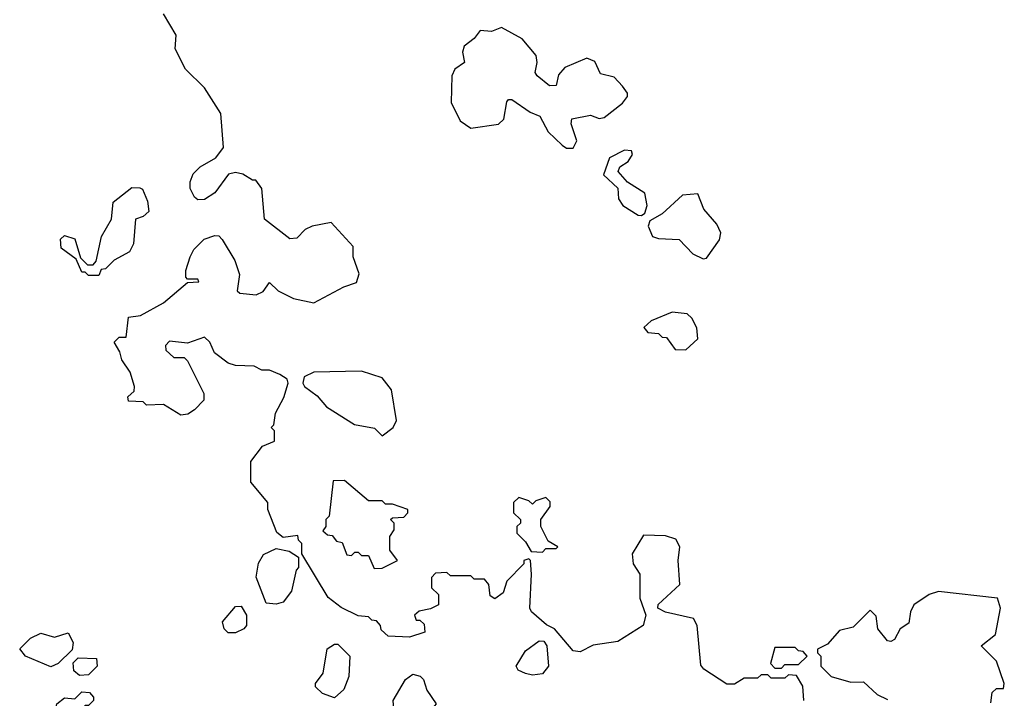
# Model space of a CAD drawing. Extents: x 2219101 to 2444320, y 201258 to 358766.
# Tile 343 of 349: x 2368533 to 2371418, y 346581 to 348570. Entities that reach past the tile are written whole.
import ezdxf

# ---------------------------------------------------------------- set-up
doc = ezdxf.new("R2010")
doc.units = 0

msp = doc.modelspace()

# ---------------------------------------------------------------- linework, layer by layer
at = {"layer": '0CON10XD'}
for points in [[(2370462.5, 346985), (2370466.7, 347025), (2370455, 347047.5), (2370425, 347057.5), (2370360.7, 347059.3), (2370327.5, 347005), (2370330, 346975), (2370350, 346945), (2370350, 346875), (2370367.5, 346825), (2370360, 346795), (2370285, 346747.5), (2370213, 346737), (2370175, 346717.5), (2370155, 346720), (2370100, 346785), (2370076.4, 346796.4), (2370032.5, 346835), (2370027.5, 346845), (2370032.5, 346945), (2370030, 346985), (2370025, 346990), (2370010, 346985), (2370010, 346975), (2369960, 346925), (2369949.3, 346890.7), (2369925, 346872.5), (2369911.7, 346881.7), (2369907.5, 346915), (2369895, 346930), (2369865, 346930), (2369855, 346940), (2369795, 346940), (2369785, 346950), (2369751.7, 346948.3), (2369740, 346935), (2369740, 346905), (2369760, 346885), (2369760, 346855), (2369737, 346843), (2369703, 346837), (2369690, 346825), (2369695, 346810), (2369705, 346810), (2369718.3, 346798.3), (2369720, 346775), (2369675, 346760), (2369613, 346763), (2369591.7, 346781.7), (2369590, 346795), (2369578.3, 346808.3), (2369565, 346810), (2369555, 346820), (2369525, 346822.5), (2369475, 346847.5), (2369437, 346877), (2369360, 347005), (2369360, 347035), (2369350, 347045), (2369348.3, 347058.3), (2369305, 347052.5), (2369287, 347067), (2369260, 347135), (2369260, 347155), (2369210, 347215), (2369210, 347275), (2369245, 347320), (2369280, 347335), (2369280, 347365), (2369270, 347375), (2369277.5, 347382.5), (2369283, 347417), (2369307, 347463), (2369320, 347505), (2369316.4, 347516.4), (2369295, 347530), (2369265, 347542.5), (2369243, 347543), (2369220, 347555), (2369165, 347556.7), (2369143.9, 347563.9), (2369103.6, 347593.6), (2369090, 347625), (2369075, 347640), (2369025, 347622.5), (2368971.7, 347628.3), (2368960, 347615), (2368961.7, 347601.7), (2368985, 347580), (2369015, 347580), (2369025, 347570), (2369072.5, 347475), (2369072.5, 347455), (2369045, 347426.7), (2369025.9, 347414.1), (2369005, 347411.2), (2368955, 347442.5), (2368905, 347440), (2368895, 347450), (2368851.7, 347451.7), (2368850, 347465), (2368868.3, 347481.7), (2368870, 347495), (2368857, 347537), (2368833, 347573), (2368827, 347597), (2368810, 347625), (2368825, 347640), (2368845, 347640), (2368851.7, 347698.3), (2368887, 347703), (2368955, 347740), (2369025, 347800), (2369058.3, 347801.7), (2369055, 347810), (2369025, 347810), (2369020, 347815), (2369020, 347835), (2369032.5, 347875), (2369043.6, 347896.4), (2369073.6, 347926.4), (2369105, 347937.5), (2369116.7, 347936.7), (2369126.2, 347926.2), (2369163.9, 347863.9), (2369177, 347823), (2369170, 347775), (2369178.3, 347768.3), (2369226.4, 347763.6), (2369246.4, 347773.6), (2369265, 347800), (2369290, 347775), (2369335, 347752.5), (2369395, 347740), (2369483, 347787), (2369520, 347800), (2369527.5, 347825), (2369510, 347875), (2369510, 347905), (2369446.1, 347976.1), (2369390, 347965), (2369370, 347955), (2369345, 347930), (2369325, 347927.5), (2369250, 347985), (2369242.5, 348075), (2369225, 348100), (2369215, 348100), (2369187, 348117), (2369165, 348122.5), (2369145, 348117.5), (2369105, 348062.5), (2369075, 348043.3), (2369055, 348042.5), (2369045, 348050), (2369032.5, 348075), (2369032.5, 348095), (2369041.7, 348118.3), (2369061.7, 348138.3), (2369107.5, 348165), (2369130, 348195), (2369122.5, 348295), (2369075, 348370), (2369018.8, 348425), (2368988.8, 348485), (2368991.2, 348525), (2368955, 348587.5)], [(2370155, 348193.8), (2370165.8, 348215), (2370148.8, 348265), (2370150.7, 348279.3), (2370205, 348290), (2370230.7, 348280.7), (2370245, 348283.3), (2370298.8, 348325), (2370313.3, 348345), (2370313.3, 348355), (2370298.8, 348375), (2370275, 348402), (2370235, 348411.4), (2370217.9, 348447.9), (2370195, 348457.1), (2370130.1, 348429.9), (2370112.1, 348407.9), (2370105, 348376.7), (2370085, 348376.2), (2370048.8, 348405), (2370043.3, 348415), (2370049.2, 348445), (2370045.8, 348465), (2370005, 348513.8), (2369945, 348546.7), (2369915, 348535.7), (2369882, 348538), (2369864.2, 348515), (2369835, 348492), (2369830.5, 348475), (2369836.2, 348445), (2369808.1, 348425), (2369799.1, 348405), (2369797, 348327), (2369823.6, 348273.6), (2369855, 348252.5), (2369935.9, 348264.1), (2369951.2, 348278.8), (2369960.3, 348329.7), (2369965, 348336.2), (2369975, 348336.2), (2370028.8, 348298.8), (2370057.1, 348287.1), (2370081.2, 348241.2), (2370122.7, 348202.7), (2370135, 348193.8), (2370155, 348193.8)], [(2370355, 347996.2), (2370365, 348003.3), (2370371.1, 348025), (2370365, 348061.2), (2370314.2, 348094.2), (2370286.7, 348125), (2370291.4, 348138.6), (2370316, 348154), (2370328.5, 348175), (2370325, 348185.7), (2370305, 348187.8), (2370261.2, 348165), (2370243.3, 348115), (2370285.8, 348075.8), (2370287.5, 348045), (2370300, 348025), (2370345, 347997.5), (2370355, 347996.2)], [(2368765, 347820), (2368735, 347820), (2368725, 347830), (2368715, 347830), (2368698.3, 347868.3), (2368655, 347900), (2368653, 347927), (2368665, 347937.5), (2368695, 347927.5), (2368711.7, 347871.7), (2368731.7, 347851.7), (2368748.3, 347851.7), (2368757.5, 347862.5), (2368772.5, 347935), (2368802.5, 347985), (2368806.7, 348035), (2368861.7, 348078.3), (2368885, 348077.5), (2368893.3, 348073.3), (2368908, 348038), (2368911.7, 348008.3), (2368895, 347993.3), (2368872.5, 347985), (2368866.4, 347913.6), (2368855, 347890), (2368810, 347865), (2368785, 347840), (2368771.7, 347838.3), (2368765, 347820)], [(2370535, 347869.2), (2370545, 347870.8), (2370583.3, 347925), (2370586.9, 347945), (2370575, 347971.2), (2370537.5, 348015), (2370519.3, 348059.3), (2370475, 348055.8), (2370415, 348000.6), (2370379.5, 347980.5), (2370373.8, 347965), (2370386.7, 347935), (2370405, 347928.6), (2370465.4, 347925.4), (2370505, 347884.2), (2370535, 347869.2)], [(2370485, 347602.5), (2370520, 347635), (2370517, 347667), (2370502.5, 347695), (2370488.3, 347708.3), (2370445, 347712.5), (2370383, 347687), (2370361.7, 347668.3), (2370373, 347653), (2370405, 347650), (2370415, 347640), (2370428.3, 347638.3), (2370453.3, 347603.3), (2370485, 347602.5)], [(2369595, 347350), (2369627.5, 347375), (2369637.5, 347395), (2369622.5, 347485), (2369595, 347520), (2369535, 347540), (2369395, 347536.7), (2369367, 347523), (2369362.5, 347505), (2369367.5, 347495), (2369405, 347467.5), (2369432.5, 347435), (2369514.1, 347384.1), (2369572.7, 347372.7), (2369595, 347350)], [(2369571.7, 346961.7), (2369595, 346962.5), (2369640, 346985), (2369617.5, 347015), (2369617.5, 347055), (2369630, 347075), (2369630, 347095), (2369620, 347105), (2369625, 347110), (2369658.3, 347111.7), (2369670, 347125), (2369670, 347135), (2369625, 347150), (2369605, 347150), (2369595, 347160), (2369555, 347160), (2369485, 347220), (2369451.7, 347218.3), (2369440, 347115), (2369430, 347105), (2369430, 347085), (2369421.7, 347071.7), (2369435, 347060), (2369448.3, 347058.3), (2369461.7, 347041.7), (2369478.3, 347038.3), (2369491.7, 347001.7), (2369505, 347000), (2369515, 347010), (2369525, 347010), (2369535, 347000), (2369555, 347000), (2369571.7, 346961.7)], [(2370065, 347010), (2370075, 347020), (2370105, 347020), (2370110, 347025), (2370081.7, 347041.7), (2370060, 347085), (2370060, 347105), (2370087, 347143), (2370087, 347157), (2370075, 347170), (2370045, 347160), (2370035, 347150), (2370025, 347160), (2369995, 347170), (2369980, 347155), (2369980, 347125), (2370000, 347105), (2370000, 347095), (2369990, 347085), (2369990, 347065), (2370015, 347040), (2370031.7, 347011.7), (2370065, 347010)], [(2369285, 346857.5), (2369255, 346860), (2369226.4, 346936.4), (2369232.7, 346977.3), (2369247.7, 347002.3), (2369285, 347020), (2369322.5, 347012.5), (2369350, 346995), (2369350, 346965), (2369343, 346957), (2369330, 346895), (2369305, 346863.3), (2369285, 346857.5)], [(2370830, 346575), (2370827, 346617), (2370808.3, 346648.3), (2370785, 346650), (2370775, 346640), (2370735, 346640), (2370725, 346650), (2370705, 346650), (2370695, 346640), (2370655, 346640), (2370627, 346623), (2370605, 346622.5), (2370537, 346667), (2370528.3, 346678.3), (2370517.5, 346795), (2370507.5, 346815), (2370425, 346833.3), (2370402.5, 346845), (2370403.6, 346856.4), (2370466.7, 346915), (2370462.5, 346985)], [(2371378.3, 346568.3), (2371381.7, 346598.3), (2371395, 346610), (2371415, 346610), (2371417.5, 346625), (2371395, 346690), (2371350, 346735), (2371391.7, 346768.3), (2371406.7, 346845), (2371397.5, 346875), (2371225, 346893.8), (2371197.5, 346885), (2371152.5, 346855), (2371142.5, 346835), (2371138.3, 346801.7), (2371112.5, 346785), (2371096.1, 346753.9), (2371085, 346747.5), (2371075, 346750), (2371047.5, 346785), (2371041.7, 346821.7), (2371025, 346840), (2370975, 346790), (2370935, 346780), (2370900, 346740), (2370870, 346725), (2370870, 346715), (2370880, 346705), (2370880, 346675), (2370910, 346645), (2370968.3, 346628.3), (2371005, 346630), (2371045, 346592.5), (2371075, 346577.5)], [(2369165, 346773.3), (2369143.6, 346773.6), (2369132.5, 346785), (2369127.5, 346805), (2369165, 346850), (2369181.7, 346851.7), (2369197.5, 346825), (2369197.5, 346795), (2369190, 346785), (2369165, 346773.3)], [(2368625, 346673.3), (2368550, 346705), (2368533.3, 346726.7), (2368565, 346757.5), (2368595, 346772.5), (2368635, 346760), (2368675, 346773.3), (2368690, 346745), (2368686.7, 346723.3), (2368646.4, 346683.6), (2368625, 346673.3)], [(2369455, 346582.5), (2369420, 346595), (2369400, 346615), (2369400, 346625), (2369422.5, 346655), (2369433.9, 346726.1), (2369455, 346740), (2369465, 346740), (2369500, 346705), (2369497.5, 346645), (2369483, 346607), (2369455, 346582.5)], [(2370035, 346648.8), (2370015, 346653.8), (2369993.9, 346663.9), (2369987.5, 346675), (2370015, 346720), (2370055, 346750), (2370068.3, 346748.3), (2370077.5, 346735), (2370082.5, 346675), (2370065, 346653.3), (2370035, 346648.8)], [(2370765, 346670), (2370775, 346680), (2370815, 346680), (2370840, 346705), (2370828.3, 346718.3), (2370815, 346720), (2370805, 346730), (2370745, 346730), (2370733, 346683), (2370745, 346670), (2370765, 346670)], [(2368708.3, 346648.3), (2368691.7, 346661.7), (2368690, 346685), (2368705, 346700), (2368758.3, 346698.3), (2368760, 346675), (2368735, 346650), (2368708.3, 346648.3)], [(2369645, 346457.5), (2369620, 346465), (2369630, 346535), (2369627.5, 346575), (2369663.9, 346636.1), (2369685, 346652.5), (2369706.1, 346646.1), (2369716.1, 346636.1), (2369726.2, 346605), (2369753.3, 346565), (2369699.3, 346500.7), (2369685, 346460), (2369645, 346457.5)], [(2368665, 346507.5), (2368645, 346520), (2368637, 346537), (2368642.5, 346565), (2368665, 346582.5), (2368695, 346580), (2368715, 346600), (2368738.3, 346598.3), (2368750, 346585), (2368750, 346575), (2368735, 346560), (2368725, 346560), (2368696.4, 346523.6), (2368675, 346510), (2368665, 346507.5)]]:
    msp.add_lwpolyline(points, dxfattribs=at)

doc.saveas('drawing.dxf')
